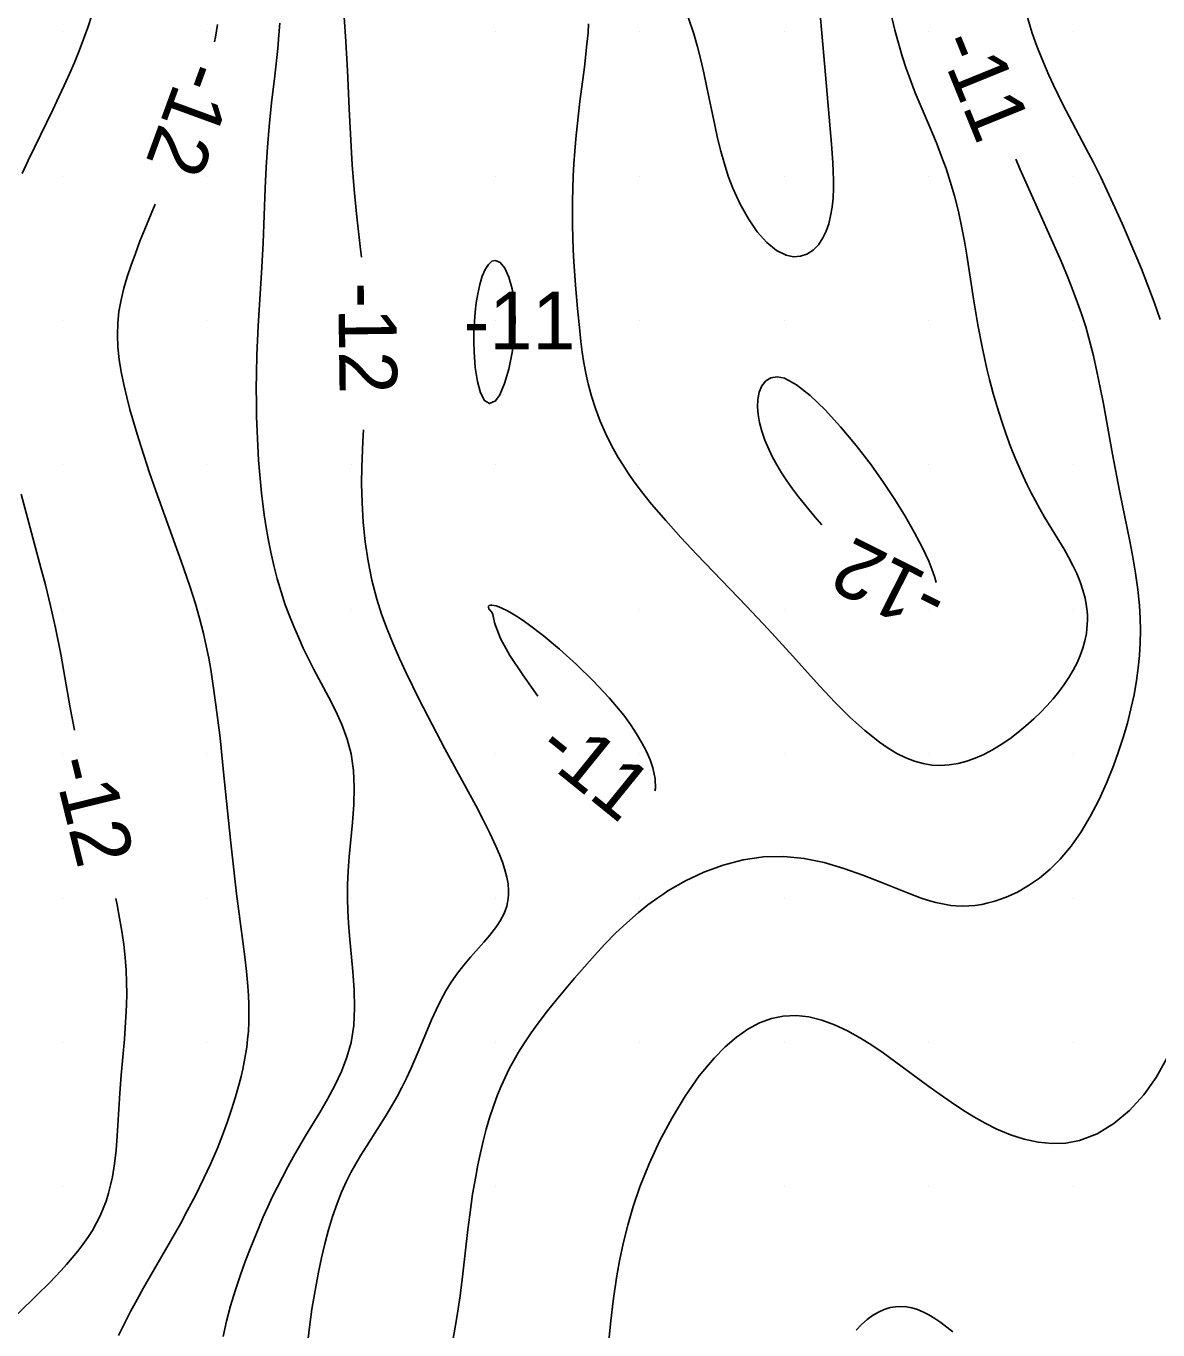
# Model space of a CAD drawing. Extents: x 2602990 to 2605851, y 618069 to 619180.
# Drawn here: x 2604273.75 to 2604312.93, y 618705.05 to 618750.2 of the extents above; entities that cross this region are included whole.
import ezdxf

# ---------------------------------------------------------------- set-up
doc = ezdxf.new("R2010")
doc.units = 0
for name, color, linetype in [('Default', 7, 'Continuous'), ('DTM Contours Major', 7, 'Continuous'), ('DTM Contours Major Text', 7, 'Continuous'), ('DTM Contours Minor', 7, 'Continuous'), ('DTM Contours Minor Text', 7, 'Continuous'), ('Exist DTM Scan Elevation Point', 7, 'Continuous')]:
    doc.layers.add(name, color=color, linetype=linetype)

# ---------------------------------------------------------------- blocks, each defined once
blk = doc.blocks.new('POINT_DISPLAY')
at = {"layer": 'Default'}
blk.add_line((0, 0), (0, 0), dxfattribs=at)

msp = doc.modelspace()

# ---------------------------------------------------------------- linework, layer by layer
at = {"layer": 'DTM Contours Major'}
for points in [[(2604280.382, 618750.254), (2604280.309, 618749.81), (2604280.278, 618749.656)], [(2604278.223, 618744.034), (2604278.222, 618744.03), (2604277.863, 618743.17), (2604277.694, 618742.745), (2604277.534, 618742.325), (2604277.387, 618741.92), (2604277.253, 618741.517), (2604277.135, 618741.117), (2604277.038, 618740.717), (2604276.966, 618740.316), (2604276.923, 618739.912), (2604276.911, 618739.498), (2604276.93, 618739.08), (2604276.975, 618738.656), (2604277.044, 618738.226), (2604277.132, 618737.79), (2604277.236, 618737.347), (2604277.346, 618736.925), (2604277.466, 618736.496), (2604277.595, 618736.062), (2604277.733, 618735.622), (2604278.028, 618734.73), (2604278.247, 618734.104), (2604279.122, 618731.674), (2604279.423, 618730.801), (2604279.615, 618730.196), (2604279.759, 618729.694), (2604279.893, 618729.167), (2604279.989, 618728.741), (2604280.074, 618728.311), (2604280.144, 618727.917), (2604280.208, 618727.516), (2604280.324, 618726.696), (2604280.464, 618725.546), (2604280.589, 618724.36), (2604280.822, 618722.019), (2604280.961, 618720.771), (2604281.038, 618720.144), (2604281.259, 618718.499), (2604281.326, 618717.969), (2604281.383, 618717.454), (2604281.427, 618716.954), (2604281.448, 618716.63), (2604281.461, 618716.312), (2604281.465, 618716.002), (2604281.46, 618715.697), (2604281.446, 618715.398), (2604281.421, 618715.104), (2604281.39, 618714.844), (2604281.352, 618714.586), (2604281.306, 618714.33), (2604281.253, 618714.075), (2604281.193, 618713.82), (2604281.128, 618713.564), (2604281.004, 618713.122), (2604280.866, 618712.677), (2604280.714, 618712.232), (2604280.55, 618711.787), (2604280.374, 618711.345), (2604280.134, 618710.786), (2604279.909, 618710.299), (2604279.612, 618709.698), (2604279.333, 618709.167), (2604279.092, 618708.726), (2604278.582, 618707.826), (2604277.82, 618706.506), (2604277.592, 618706.101), (2604277.368, 618705.691), (2604277.153, 618705.275), (2604276.95, 618704.853)]]:
    msp.add_lwpolyline(points, dxfattribs=at)
at = {"layer": 'DTM Contours Minor'}
for points in [[(2604301.13, 618751.784), (2604301.392, 618748.771), (2604301.628, 618746.11), (2604301.675, 618745.471), (2604301.69, 618745.165), (2604301.697, 618744.867), (2604301.696, 618744.579), (2604301.68, 618744.244), (2604301.649, 618743.925), (2604301.599, 618743.625), (2604301.531, 618743.346), (2604301.443, 618743.09), (2604301.333, 618742.862), (2604301.174, 618742.628), (2604300.988, 618742.44), (2604300.779, 618742.305), (2604300.551, 618742.226), (2604300.309, 618742.209), (2604300.057, 618742.26), (2604299.723, 618742.431), (2604299.388, 618742.708), (2604299.061, 618743.078), (2604298.751, 618743.524), (2604298.465, 618744.03), (2604298.213, 618744.583), (2604298.057, 618744.999), (2604297.919, 618745.428), (2604297.797, 618745.867), (2604297.686, 618746.314), (2604297.585, 618746.766), (2604297.302, 618748.129), (2604297.204, 618748.582), (2604297.1, 618749.033), (2604296.986, 618749.482), (2604296.86, 618749.927), (2604296.669, 618750.51)], [(2604293.223, 618750.276), (2604293.201, 618749.961), (2604293.165, 618749.567), (2604293.074, 618748.778), (2604292.922, 618747.59), (2604292.825, 618746.731), (2604292.783, 618746.298), (2604292.746, 618745.865), (2604292.715, 618745.43), (2604292.691, 618744.995), (2604292.674, 618744.569), (2604292.664, 618744.144), (2604292.661, 618743.719), (2604292.664, 618743.295), (2604292.673, 618742.873), (2604292.689, 618742.452), (2604292.71, 618742.041), (2604292.766, 618741.224), (2604292.838, 618740.417), (2604292.915, 618739.645), (2604292.956, 618739.275), (2604293.004, 618738.907), (2604293.059, 618738.541), (2604293.126, 618738.176), (2604293.205, 618737.813), (2604293.32, 618737.38), (2604293.458, 618736.95), (2604293.619, 618736.522), (2604293.804, 618736.097), (2604294.014, 618735.675), (2604294.248, 618735.257), (2604294.413, 618734.988), (2604294.589, 618734.72), (2604294.775, 618734.452), (2604294.973, 618734.183), (2604295.181, 618733.914), (2604295.4, 618733.643), (2604295.889, 618733.071), (2604296.415, 618732.491), (2604296.968, 618731.904), (2604298.691, 618730.114), (2604299.439, 618729.313), (2604300.173, 618728.507), (2604301.225, 618727.343), (2604301.746, 618726.789), (2604302.263, 618726.27), (2604302.776, 618725.802), (2604303.285, 618725.397), (2604303.591, 618725.188), (2604303.895, 618725.009), (2604304.198, 618724.86), (2604304.499, 618724.743), (2604304.799, 618724.659), (2604305.098, 618724.608), (2604305.403, 618724.592), (2604305.706, 618724.61), (2604306.008, 618724.66), (2604306.307, 618724.739), (2604306.604, 618724.845), (2604306.898, 618724.975), (2604307.202, 618725.135), (2604307.502, 618725.317), (2604307.795, 618725.517), (2604308.081, 618725.734), (2604308.359, 618725.964), (2604308.627, 618726.205), (2604308.861, 618726.431), (2604309.085, 618726.664), (2604309.298, 618726.903), (2604309.497, 618727.146), (2604309.681, 618727.393), (2604309.848, 618727.645), (2604309.996, 618727.894), (2604310.125, 618728.147), (2604310.236, 618728.401), (2604310.327, 618728.656), (2604310.399, 618728.912), (2604310.45, 618729.169), (2604310.47, 618729.323), (2604310.482, 618729.478), (2604310.487, 618729.633), (2604310.484, 618729.787), (2604310.474, 618729.942), (2604310.455, 618730.097), (2604310.403, 618730.382), (2604310.327, 618730.667), (2604310.23, 618730.953), (2604310.114, 618731.238), (2604309.981, 618731.523), (2604309.834, 618731.807), (2604309.68, 618732.081), (2604309.349, 618732.631), (2604309.005, 618733.194), (2604308.836, 618733.484), (2604308.686, 618733.755), (2604308.541, 618734.033), (2604308.4, 618734.317), (2604308.263, 618734.607), (2604308.13, 618734.905), (2604308.001, 618735.211), (2604307.829, 618735.643), (2604307.665, 618736.087), (2604307.509, 618736.543), (2604307.362, 618737.007), (2604307.224, 618737.479), (2604307.097, 618737.956), (2604307.004, 618738.331), (2604306.918, 618738.709), (2604306.838, 618739.088), (2604306.692, 618739.849), (2604306.543, 618740.748), (2604306.308, 618742.265), (2604306.227, 618742.748), (2604306.141, 618743.212), (2604306.018, 618743.779), (2604305.883, 618744.314), (2604305.736, 618744.82), (2604305.592, 618745.26), (2604305.439, 618745.686), (2604305.259, 618746.152), (2604304.973, 618746.841), (2604304.529, 618747.889), (2604304.311, 618748.448), (2604304.209, 618748.732), (2604304.07, 618749.161), (2604303.943, 618749.601), (2604303.823, 618750.057), (2604303.646, 618750.796)], [(2604273.616, 618745.098), (2604273.821, 618745.538), (2604274.68, 618747.3), (2604274.891, 618747.742), (2604275.076, 618748.14), (2604275.254, 618748.539), (2604275.425, 618748.939), (2604275.588, 618749.34), (2604275.742, 618749.743), (2604275.886, 618750.148), (2604276.037, 618750.615)], [(2604282.534, 618750.299), (2604282.504, 618749.898), (2604282.461, 618749.422), (2604282.357, 618748.474), (2604282.248, 618747.534), (2604282.164, 618746.715), (2604282.106, 618746.01), (2604282.062, 618745.312), (2604282.028, 618744.586), (2604281.958, 618742.692), (2604281.913, 618741.844), (2604281.788, 618739.806), (2604281.742, 618738.819), (2604281.724, 618738.151), (2604281.72, 618737.66), (2604281.722, 618737.164), (2604281.732, 618736.666), (2604281.749, 618736.165), (2604281.772, 618735.665), (2604281.802, 618735.165), (2604281.861, 618734.405), (2604281.898, 618734.027), (2604281.941, 618733.651), (2604281.99, 618733.275), (2604282.046, 618732.899), (2604282.126, 618732.437), (2604282.218, 618731.976), (2604282.324, 618731.517), (2604282.443, 618731.06), (2604282.576, 618730.607), (2604282.725, 618730.158), (2604282.864, 618729.78), (2604283.015, 618729.404), (2604283.176, 618729.031), (2604283.347, 618728.659), (2604283.527, 618728.288), (2604283.717, 618727.918), (2604284.221, 618726.973), (2604284.463, 618726.494), (2604284.682, 618726.008), (2604284.865, 618725.51), (2604285, 618725), (2604285.084, 618724.421), (2604285.109, 618723.828), (2604285.091, 618723.227), (2604285.046, 618722.623), (2604284.932, 618721.426), (2604284.897, 618720.942), (2604284.877, 618720.463), (2604284.873, 618719.986), (2604284.885, 618719.559), (2604284.91, 618719.128), (2604284.945, 618718.691), (2604285.064, 618717.454), (2604285.108, 618716.828), (2604285.123, 618716.206), (2604285.091, 618715.594), (2604285, 618715), (2604284.859, 618714.488), (2604284.668, 618713.992), (2604284.44, 618713.51), (2604284.185, 618713.041), (2604283.915, 618712.58), (2604283.426, 618711.767), (2604283.013, 618711.054), (2604282.815, 618710.698), (2604282.624, 618710.341), (2604282.44, 618709.982), (2604282.275, 618709.646), (2604282.117, 618709.307), (2604281.963, 618708.964), (2604281.814, 618708.617), (2604281.526, 618707.908), (2604281.338, 618707.418), (2604281.157, 618706.917), (2604280.986, 618706.406), (2604280.829, 618705.885), (2604280.689, 618705.354), (2604280.568, 618704.814)], [(2604285.358, 618742.2), (2604285.316, 618742.57), (2604285.187, 618743.694), (2604285.105, 618744.537), (2604285.038, 618745.392), (2604284.999, 618746.031), (2604284.939, 618747.335), (2604284.881, 618748.657), (2604284.824, 618749.669), (2604284.759, 618750.514)], [(2604312.998, 618740.034), (2604312.795, 618740.632), (2604312.579, 618741.217), (2604312.355, 618741.786), (2604312.128, 618742.334), (2604311.683, 618743.357), (2604311.238, 618744.345), (2604310.945, 618744.968), (2604310.696, 618745.471), (2604310.436, 618745.968), (2604309.964, 618746.842), (2604309.633, 618747.481), (2604309.469, 618747.814), (2604309.308, 618748.155), (2604309.15, 618748.503), (2604308.907, 618749.072), (2604308.737, 618749.507), (2604308.578, 618749.953), (2604308.504, 618750.18), (2604308.397, 618750.539)], [(2604288.522, 618704.682), (2604288.66, 618705.473), (2604288.776, 618706.233), (2604288.873, 618706.992), (2604289.045, 618708.525), (2604289.107, 618709.034), (2604289.208, 618709.744), (2604289.313, 618710.362), (2604289.392, 618710.769), (2604289.479, 618711.18), (2604289.574, 618711.588), (2604289.68, 618711.994), (2604289.797, 618712.397), (2604289.927, 618712.794), (2604290.072, 618713.187), (2604290.196, 618713.49), (2604290.33, 618713.789), (2604290.475, 618714.085), (2604290.631, 618714.379), (2604290.798, 618714.67), (2604290.977, 618714.958), (2604291.233, 618715.338), (2604291.507, 618715.716), (2604291.798, 618716.092), (2604292.101, 618716.468), (2604292.738, 618717.223), (2604293.078, 618717.617), (2604293.427, 618718.011), (2604293.785, 618718.4), (2604294.156, 618718.781), (2604294.543, 618719.15), (2604294.946, 618719.504), (2604295.272, 618719.764), (2604295.612, 618720.012), (2604295.787, 618720.131), (2604295.966, 618720.247), (2604296.573, 618720.596), (2604297.214, 618720.897), (2604297.883, 618721.142), (2604298.572, 618721.321), (2604299.273, 618721.425), (2604299.979, 618721.444), (2604300.682, 618721.373), (2604301.377, 618721.229), (2604302.055, 618721.03), (2604302.71, 618720.798), (2604303.335, 618720.552), (2604304.256, 618720.179), (2604304.73, 618720.004), (2604305.063, 618719.898), (2604305.241, 618719.85), (2604305.416, 618719.809), (2604305.589, 618719.776), (2604305.761, 618719.75), (2604305.931, 618719.733), (2604306.155, 618719.724), (2604306.378, 618719.729), (2604306.602, 618719.749), (2604306.827, 618719.783), (2604307.054, 618719.832), (2604307.282, 618719.895), (2604307.67, 618720.033), (2604308.061, 618720.212), (2604308.448, 618720.432), (2604308.829, 618720.694), (2604309.197, 618720.999), (2604309.548, 618721.348), (2604309.921, 618721.796), (2604310.266, 618722.292), (2604310.585, 618722.828), (2604310.877, 618723.394), (2604311.144, 618723.982), (2604311.386, 618724.583), (2604311.564, 618725.074), (2604311.725, 618725.566), (2604311.868, 618726.059), (2604311.993, 618726.552), (2604312.099, 618727.044), (2604312.184, 618727.534), (2604312.243, 618727.969), (2604312.285, 618728.403), (2604312.31, 618728.836), (2604312.318, 618729.267), (2604312.31, 618729.698), (2604312.285, 618730.129), (2604312.229, 618730.689), (2604312.151, 618731.248), (2604312.057, 618731.806), (2604311.95, 618732.363), (2604311.595, 618734.104), (2604311.354, 618735.373), (2604311.04, 618737.112), (2604310.931, 618737.682), (2604310.816, 618738.239), (2604310.694, 618738.782), (2604310.539, 618739.387), (2604310.425, 618739.78), (2604310.281, 618740.232), (2604310.1, 618740.746), (2604309.901, 618741.264), (2604309.795, 618741.528), (2604309.573, 618742.055), (2604309.339, 618742.595), (2604308.156, 618745.233), (2604308.004, 618745.584)], [(2604290.676, 618740), (2604290.652, 618740.59), (2604290.577, 618741.094), (2604290.462, 618741.503), (2604290.319, 618741.81), (2604290.161, 618742.006), (2604290, 618742.083), (2604289.873, 618742.054), (2604289.753, 618741.947), (2604289.642, 618741.773), (2604289.543, 618741.538), (2604289.455, 618741.252), (2604289.382, 618740.924), (2604289.332, 618740.619), (2604289.294, 618740.295), (2604289.267, 618739.958), (2604289.252, 618739.613), (2604289.249, 618739.266), (2604289.258, 618738.922), (2604289.3, 618738.375), (2604289.375, 618737.887), (2604289.483, 618737.493), (2604289.623, 618737.227), (2604289.796, 618737.125), (2604290, 618737.222), (2604290.147, 618737.433), (2604290.305, 618737.818), (2604290.456, 618738.322), (2604290.581, 618738.891), (2604290.661, 618739.469), (2604290.676, 618740)], [(2604303, 618735), (2604302.478, 618735.677), (2604301.941, 618736.325), (2604301.407, 618736.912), (2604300.894, 618737.407), (2604300.419, 618737.78), (2604300, 618738), (2604299.746, 618738.05), (2604299.531, 618738.017), (2604299.355, 618737.911), (2604299.22, 618737.744), (2604299.127, 618737.523), (2604299.076, 618737.261), (2604299.068, 618737.015), (2604299.089, 618736.749), (2604299.14, 618736.466), (2604299.219, 618736.169), (2604299.325, 618735.861), (2604299.459, 618735.544), (2604299.589, 618735.275), (2604299.737, 618735.003), (2604299.901, 618734.729), (2604300.08, 618734.452), (2604300.274, 618734.173), (2604300.481, 618733.894), (2604301.046, 618733.201), (2604301.294, 618732.929)], [(2604283.505, 618704.657), (2604283.57, 618705.232), (2604283.646, 618705.762), (2604283.734, 618706.291), (2604283.877, 618707.049), (2604283.981, 618707.542), (2604284.096, 618708.031), (2604284.222, 618708.511), (2604284.362, 618708.977), (2604284.516, 618709.426), (2604284.672, 618709.819), (2604284.843, 618710.196), (2604284.997, 618710.502), (2604285.162, 618710.801), (2604285.337, 618711.097), (2604285.542, 618711.426), (2604286.184, 618712.429), (2604286.393, 618712.773), (2604286.593, 618713.125), (2604286.76, 618713.442), (2604286.917, 618713.765), (2604287.067, 618714.092), (2604287.352, 618714.753), (2604287.786, 618715.787), (2604287.94, 618716.13), (2604288.103, 618716.463), (2604288.276, 618716.785), (2604288.464, 618717.091), (2604288.679, 618717.396), (2604288.906, 618717.684), (2604289.139, 618717.958), (2604289.594, 618718.473), (2604289.804, 618718.719), (2604289.998, 618718.967), (2604290.084, 618719.09), (2604290.163, 618719.214), (2604290.234, 618719.339), (2604290.296, 618719.465), (2604290.347, 618719.591), (2604290.388, 618719.72), (2604290.42, 618719.851), (2604290.441, 618719.985), (2604290.452, 618720.123), (2604290.453, 618720.265), (2604290.433, 618720.493), (2604290.389, 618720.731), (2604290.324, 618720.981), (2604290.237, 618721.242), (2604290.133, 618721.514), (2604290.012, 618721.799), (2604289.804, 618722.245), (2604289.569, 618722.714), (2604289.314, 618723.203), (2604288.249, 618725.168), (2604287.802, 618726.017), (2604287.362, 618726.876), (2604286.906, 618727.802), (2604286.674, 618728.299), (2604286.452, 618728.802), (2604286.246, 618729.312), (2604286.058, 618729.829), (2604285.892, 618730.357), (2604285.724, 618731.009), (2604285.591, 618731.673), (2604285.491, 618732.343), (2604285.422, 618733.016), (2604285.381, 618733.686), (2604285.366, 618734.349), (2604285.372, 618734.932), (2604285.381, 618735.22), (2604285.409, 618735.813), (2604285.436, 618736.214)], [(2604305.245, 618730.932), (2604305.188, 618731.133), (2604305.103, 618731.39), (2604305, 618731.667), (2604304.767, 618732.148), (2604304.49, 618732.67), (2604304.172, 618733.224), (2604303.816, 618733.802), (2604303.425, 618734.397), (2604303, 618735)], [(2604275.423, 618725.816), (2604275.279, 618726.59), (2604274.95, 618728.444), (2604274.771, 618729.354), (2604274.6, 618730.123), (2604274.424, 618730.843), (2604274.268, 618731.441), (2604273.754, 618733.339), (2604273.582, 618733.987)], [(2604289.878, 618729.878), (2604289.851, 618729.922), (2604289.768, 618730.021), (2604289.751, 618730.06), (2604289.751, 618730.094), (2604289.758, 618730.108), (2604289.782, 618730.128), (2604289.821, 618730.14), (2604289.873, 618730.143), (2604289.94, 618730.136), (2604290.021, 618730.117), (2604290.115, 618730.086), (2604290.242, 618730.031), (2604290.387, 618729.959), (2604290.548, 618729.867), (2604290.726, 618729.758), (2604290.918, 618729.631), (2604291.125, 618729.486), (2604291.646, 618729.091), (2604292.213, 618728.622), (2604292.801, 618728.095), (2604293.384, 618727.527), (2604293.937, 618726.934), (2604294.435, 618726.332), (2604294.672, 618726.01), (2604294.884, 618725.693), (2604295.068, 618725.383), (2604295.225, 618725.081), (2604295.351, 618724.791), (2604295.446, 618724.515), (2604295.527, 618724.128), (2604295.535, 618723.792), (2604295.517, 618723.71)], [(2604291.462, 618726.996), (2604290.94, 618727.729), (2604290.498, 618728.406), (2604290.173, 618728.991), (2604290, 618729.444), (2604289.97, 618729.54), (2604289.922, 618729.764), (2604289.904, 618729.823), (2604289.878, 618729.878)], [(2604273.475, 618705.621), (2604274.137, 618706.263), (2604274.56, 618706.683), (2604274.961, 618707.102), (2604275.154, 618707.313), (2604275.351, 618707.54), (2604275.54, 618707.77), (2604275.72, 618708.006), (2604275.889, 618708.247), (2604276.047, 618708.495), (2604276.191, 618708.751), (2604276.312, 618708.996), (2604276.422, 618709.249), (2604276.519, 618709.51), (2604276.605, 618709.779), (2604276.678, 618710.057), (2604276.741, 618710.344), (2604276.815, 618710.802), (2604276.868, 618711.277), (2604276.906, 618711.763), (2604276.992, 618713.249), (2604277.042, 618713.873), (2604277.155, 618715.114), (2604277.186, 618715.503), (2604277.21, 618715.895), (2604277.227, 618716.291), (2604277.235, 618716.691), (2604277.231, 618717.095), (2604277.214, 618717.505), (2604277.181, 618717.948), (2604277.131, 618718.396), (2604277.068, 618718.85), (2604276.991, 618719.308), (2604276.902, 618719.772), (2604276.855, 618719.991)], [(2604293.884, 618704.336), (2604293.989, 618705.364), (2604294.073, 618706.05), (2604294.19, 618706.85), (2604294.293, 618707.436), (2604294.421, 618708.045), (2604294.578, 618708.675), (2604294.769, 618709.327), (2604295, 618710), (2604295.319, 618710.798), (2604295.692, 618711.602), (2604296.109, 618712.392), (2604296.565, 618713.146), (2604297.053, 618713.843), (2604297.566, 618714.462), (2604297.948, 618714.85), (2604298.338, 618715.184), (2604298.736, 618715.46), (2604299.139, 618715.677), (2604299.547, 618715.83), (2604299.959, 618715.917), (2604300.401, 618715.937), (2604300.846, 618715.887), (2604301.291, 618715.775), (2604301.737, 618715.609), (2604302.183, 618715.399), (2604302.628, 618715.151), (2604303.024, 618714.904), (2604303.419, 618714.638), (2604303.814, 618714.358), (2604305.002, 618713.481), (2604305.385, 618713.202), (2604305.77, 618712.932), (2604306.159, 618712.673), (2604306.551, 618712.429), (2604306.947, 618712.205), (2604307.347, 618712.005), (2604307.822, 618711.806), (2604308.301, 618711.651), (2604308.782, 618711.547), (2604309.262, 618711.501), (2604309.738, 618711.518), (2604310.208, 618711.607), (2604310.818, 618711.841), (2604311.401, 618712.195), (2604311.944, 618712.649), (2604312.435, 618713.185), (2604312.864, 618713.786), (2604313.217, 618714.432)], [(2604305.826, 618704.976), (2604305.617, 618705.147), (2604305.409, 618705.304), (2604305.202, 618705.447), (2604304.996, 618705.571), (2604304.789, 618705.676), (2604304.599, 618705.752), (2604304.409, 618705.808), (2604304.22, 618705.844), (2604304.032, 618705.859), (2604303.845, 618705.851), (2604303.66, 618705.82), (2604303.454, 618705.758), (2604303.251, 618705.666), (2604303.052, 618705.548), (2604302.858, 618705.403), (2604302.668, 618705.234), (2604302.483, 618705.041)]]:
    msp.add_lwpolyline(points, dxfattribs=at)

# ---------------------------------------------------------------- block references
at = {"layer": 'Exist DTM Scan Elevation Point', "xscale": 1.3123333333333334, "yscale": 1.3123333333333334}
for p in [(2604275, 618750), (2604280, 618750), (2604285, 618750), (2604290, 618750), (2604295, 618750), (2604300, 618750), (2604305, 618750), (2604310, 618750), (2604275, 618745), (2604280, 618745), (2604285, 618745), (2604290, 618745), (2604295, 618745), (2604300, 618745), (2604305, 618745), (2604310, 618745), (2604275, 618740), (2604280, 618740), (2604285, 618740), (2604290, 618740), (2604295, 618740), (2604300, 618740), (2604305, 618740), (2604310, 618740), (2604275, 618735), (2604280, 618735), (2604285, 618735), (2604290, 618735), (2604295, 618735), (2604300, 618735), (2604305, 618735), (2604310, 618735), (2604275, 618730), (2604280, 618730), (2604285, 618730), (2604290, 618730), (2604295, 618730), (2604300, 618730), (2604305, 618730), (2604310, 618730), (2604275, 618725), (2604280, 618725), (2604285, 618725), (2604290, 618725), (2604295, 618725), (2604300, 618725), (2604305, 618725), (2604310, 618725), (2604275, 618720), (2604280, 618720), (2604285, 618720), (2604290, 618720), (2604295, 618720), (2604300, 618720), (2604305, 618720), (2604310, 618720), (2604275, 618715), (2604280, 618715), (2604285, 618715), (2604290, 618715), (2604295, 618715), (2604300, 618715), (2604305, 618715), (2604310, 618715), (2604275, 618710), (2604280, 618710), (2604285, 618710), (2604290, 618710), (2604295, 618710), (2604300, 618710), (2604305, 618710), (2604310, 618710)]:
    msp.add_blockref('POINT_DISPLAY', p, dxfattribs=at)

# ---------------------------------------------------------------- texts
at = {"layer": 'DTM Contours Major Text'}
msp.add_text('-12', height=2, rotation=249.9238, dxfattribs=at).set_placement((2604279.201, 618749.121))
at = {"layer": 'DTM Contours Minor Text'}
for s, rotation, p in [('-11', 292.1406, (2604305.248, 618749.622)), ('-12', 270.7536, (2604284.553, 618741.315)), ('-12', 153.1867, (2604305.807, 618730.801)), ('-11', 320.9835, (2604291.322, 618724.997)), ('-12', 283.8109, (2604274.648, 618724.718))]:
    msp.add_text(s, height=2, rotation=rotation, dxfattribs=at).set_placement(p)
msp.add_text('-11', height=2, dxfattribs=at).set_placement((2604288.896, 618739))

doc.saveas('drawing.dxf')
